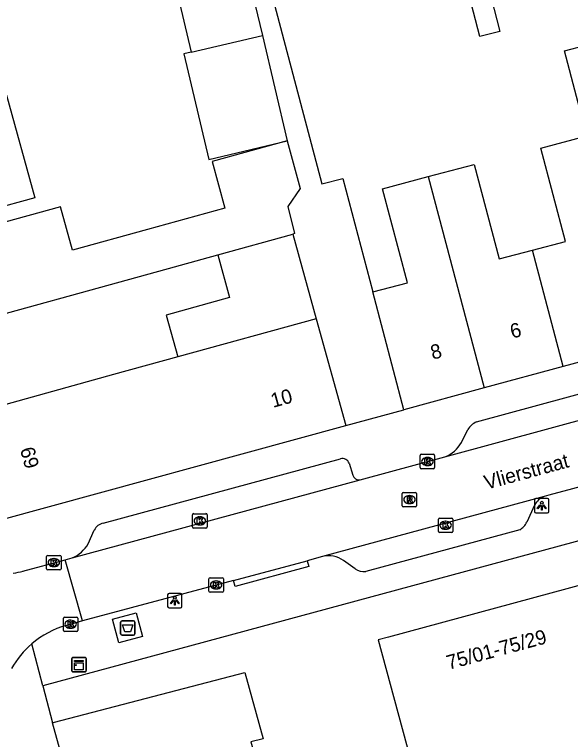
# Model space of a CAD drawing. Extents: x 159265 to 160143, y 383413 to 384319.
# Drawn here: x 159733 to 159771.7, y 383789.8 to 383840.1 of the extents above; entities that cross this region are included whole.
import ezdxf

# ---------------------------------------------------------------- set-up
doc = ezdxf.new("R2010")
doc.units = 0
for name, color, linetype in [('IMGEO_Afval_apart_plaats', 7, 'Continuous'), ('IMGEO_Kast', 7, 'Continuous'), ('IMGEO_Kolk', 7, 'Continuous'), ('IMGEO_Lichtpunt', 7, 'Continuous'), ('IMGEO_Openbare_ruimte_label', 7, 'Continuous'), ('IMGEO_Pand', 7, 'Continuous'), ('IMGEO_Pand_nummerreeks', 7, 'Continuous'), ('IMGEO_Rijbaan_lokaal_open', 7, 'Continuous'), ('IMGEO_Rioolput', 7, 'Continuous'), ('IMGEO_Voetpad_gesloten', 7, 'Continuous'), ('IMGEO_Voetpad_open', 7, 'Continuous')]:
    doc.layers.add(name, color=color, linetype=linetype)

msp = doc.modelspace()

# ---------------------------------------------------------------- linework, layer by layer
at = {"layer": 'IMGEO_Afval_apart_plaats'}
for p, q in [((159740.516, 383797.996), (159741.306, 383797.996)), ((159741.306, 383797.996), (159740.516, 383797.996)), ((159740.416, 383797.096), (159740.416, 383797.896)), ((159740.416, 383797.896), (159740.416, 383797.096)), ((159741.406, 383797.896), (159741.406, 383797.096)), ((159741.406, 383797.096), (159741.406, 383797.896)), ((159741.306, 383796.996), (159740.516, 383796.996)), ((159740.516, 383796.996), (159741.306, 383796.996))]:
    msp.add_line(p, q, dxfattribs=at)
msp.add_lwpolyline([(159740.559, 383797.71), (159741.263, 383797.71), (159741.114, 383797.24), (159740.708, 383797.24), (159740.559, 383797.71)], dxfattribs=at)
for centre, start, end in [((159740.516, 383797.896), 90, 180), ((159740.516, 383797.896), 90, 180), ((159741.306, 383797.896), 0, 90), ((159741.306, 383797.896), 360, 90), ((159740.516, 383797.096), 180, 270), ((159740.516, 383797.096), 180, 270), ((159741.306, 383797.096), 270, 0), ((159741.306, 383797.096), 270, 0)]:
    msp.add_arc(centre, 0.1, start, end, dxfattribs=at)
at = {"layer": 'IMGEO_Kast'}
for p, q in [((159737.025, 383794.533), (159737.025, 383795.374)), ((159737.025, 383795.374), (159737.025, 383794.533)), ((159737.1, 383795.458), (159737.941, 383795.458)), ((159737.941, 383795.458), (159737.1, 383795.458)), ((159738.025, 383795.383), (159738.025, 383794.542)), ((159738.025, 383794.542), (159738.025, 383795.383)), ((159737.95, 383794.458), (159737.109, 383794.458)), ((159737.109, 383794.458), (159737.95, 383794.458))]:
    msp.add_line(p, q, dxfattribs=at)
for points in [[(159737.22, 383795.248), (159737.82, 383795.248), (159737.82, 383795.163), (159737.22, 383795.163), (159737.22, 383795.248)], [(159737.22, 383795.073), (159737.82, 383795.073), (159737.82, 383794.584), (159737.22, 383794.584), (159737.22, 383795.073)]]:
    msp.add_lwpolyline(points, dxfattribs=at)
msp.add_circle((159737.304, 383794.922), 0.0377, dxfattribs=at)
for centre, start, end in [((159737.103, 383795.38), 92.4484, 184.2845), ((159737.103, 383795.38), 92.4484, 184.2845), ((159737.947, 383795.38), 2.4484, 94.2845), ((159737.947, 383795.38), 2.4484, 94.2845), ((159737.103, 383794.536), 182.4484, 274.2845), ((159737.103, 383794.536), 182.4484, 274.2845), ((159737.947, 383794.536), 272.4484, 4.2845), ((159737.947, 383794.536), 272.4484, 4.2845)]:
    msp.add_arc(centre, 0.0779, start, end, dxfattribs=at)
at = {"layer": 'IMGEO_Kolk'}
for p, q in [((159761.302, 383809.572), (159762.154, 383809.572)), ((159761.227, 383808.646), (159761.227, 383809.498)), ((159761.715, 383809.352), (159761.74, 383809.352)), ((159762.228, 383809.498), (159762.228, 383808.646)), ((159762.154, 383808.572), (159761.302, 383808.572)), ((159761.738, 383808.792), (159761.713, 383808.792)), ((159745.418, 383804.521), (159745.418, 383805.373)), ((159745.493, 383805.447), (159746.345, 383805.447)), ((159745.906, 383805.227), (159745.931, 383805.227)), ((159746.419, 383805.373), (159746.419, 383804.521)), ((159762.489, 383804.215), (159762.489, 383805.067)), ((159762.564, 383805.141), (159763.416, 383805.141)), ((159763.49, 383805.067), (159763.49, 383804.215)), ((159745.929, 383804.667), (159745.904, 383804.667)), ((159762.977, 383804.921), (159763.002, 383804.921)), ((159746.345, 383804.447), (159745.493, 383804.447)), ((159763.416, 383804.141), (159762.564, 383804.141)), ((159763, 383804.361), (159762.975, 383804.361)), ((159735.354, 383802.546), (159736.206, 383802.546)), ((159735.279, 383801.62), (159735.279, 383802.472)), ((159735.767, 383802.326), (159735.792, 383802.326)), ((159736.28, 383802.472), (159736.28, 383801.62)), ((159736.206, 383801.546), (159735.354, 383801.546)), ((159735.79, 383801.766), (159735.765, 383801.766)), ((159746.551, 383800.068), (159746.551, 383800.92)), ((159746.626, 383800.994), (159747.478, 383800.994)), ((159747.039, 383800.774), (159747.064, 383800.774)), ((159747.552, 383800.92), (159747.552, 383800.068)), ((159747.062, 383800.214), (159747.037, 383800.214)), ((159747.478, 383799.994), (159746.626, 383799.994)), ((159736.443, 383797.338), (159736.443, 383798.19)), ((159736.518, 383798.264), (159737.37, 383798.264)), ((159736.931, 383798.044), (159736.956, 383798.044)), ((159737.444, 383798.19), (159737.444, 383797.338)), ((159736.954, 383797.484), (159736.929, 383797.484)), ((159737.37, 383797.264), (159736.518, 383797.264))]:
    msp.add_line(p, q, dxfattribs=at)
for points in [[(159761.302, 383809.572), (159762.154, 383809.572)], [(159761.227, 383808.646), (159761.227, 383809.498)], [(159761.548, 383809.272), (159761.671, 383809.272), (159761.671, 383809.121), (159761.801, 383809.272), (159761.965, 383809.272), (159761.819, 383809.121), (159761.972, 383808.872), (159761.82, 383808.872), (159761.735, 383809.036), (159761.671, 383808.969), (159761.671, 383808.872), (159761.548, 383808.872), (159761.548, 383809.272)], [(159762.228, 383809.498), (159762.228, 383808.646)], [(159762.154, 383808.572), (159761.302, 383808.572)], [(159745.418, 383804.521), (159745.418, 383805.373)], [(159745.493, 383805.447), (159746.345, 383805.447)], [(159745.739, 383805.147), (159745.862, 383805.147), (159745.862, 383804.996), (159745.992, 383805.147), (159746.156, 383805.147), (159746.01, 383804.996), (159746.163, 383804.747), (159746.011, 383804.747), (159745.926, 383804.911), (159745.862, 383804.844), (159745.862, 383804.747), (159745.739, 383804.747), (159745.739, 383805.147)], [(159746.419, 383805.373), (159746.419, 383804.521)], [(159762.489, 383804.215), (159762.489, 383805.067)], [(159762.564, 383805.141), (159763.416, 383805.141)], [(159763.49, 383805.067), (159763.49, 383804.215)], [(159762.81, 383804.841), (159762.933, 383804.841), (159762.933, 383804.69), (159763.063, 383804.841), (159763.227, 383804.841), (159763.081, 383804.69), (159763.234, 383804.441), (159763.082, 383804.441), (159762.997, 383804.605), (159762.933, 383804.538), (159762.933, 383804.441), (159762.81, 383804.441), (159762.81, 383804.841)], [(159746.345, 383804.447), (159745.493, 383804.447)], [(159763.416, 383804.141), (159762.564, 383804.141)], [(159735.354, 383802.546), (159736.206, 383802.546)], [(159735.279, 383801.62), (159735.279, 383802.472)], [(159735.6, 383802.246), (159735.723, 383802.246), (159735.723, 383802.095), (159735.853, 383802.246), (159736.017, 383802.246), (159735.871, 383802.095), (159736.024, 383801.846), (159735.872, 383801.846), (159735.787, 383802.01), (159735.723, 383801.943), (159735.723, 383801.846), (159735.6, 383801.846), (159735.6, 383802.246)], [(159736.28, 383802.472), (159736.28, 383801.62)], [(159736.206, 383801.546), (159735.354, 383801.546)], [(159746.551, 383800.068), (159746.551, 383800.92)], [(159746.626, 383800.994), (159747.478, 383800.994)], [(159746.872, 383800.694), (159746.995, 383800.694), (159746.995, 383800.543), (159747.125, 383800.694), (159747.289, 383800.694), (159747.143, 383800.543), (159747.296, 383800.294), (159747.144, 383800.294), (159747.059, 383800.458), (159746.995, 383800.391), (159746.995, 383800.294), (159746.872, 383800.294), (159746.872, 383800.694)], [(159747.552, 383800.92), (159747.552, 383800.068)], [(159747.478, 383799.994), (159746.626, 383799.994)], [(159736.443, 383797.338), (159736.443, 383798.19)], [(159736.518, 383798.264), (159737.37, 383798.264)], [(159737.444, 383798.19), (159737.444, 383797.338)], [(159736.764, 383797.964), (159736.887, 383797.964), (159736.887, 383797.813), (159737.017, 383797.964), (159737.181, 383797.964), (159737.035, 383797.813), (159737.188, 383797.564), (159737.036, 383797.564), (159736.951, 383797.728), (159736.887, 383797.661), (159736.887, 383797.564), (159736.764, 383797.564), (159736.764, 383797.964)], [(159737.37, 383797.264), (159736.518, 383797.264)]]:
    msp.add_lwpolyline(points, dxfattribs=at)
for centre, start, end in [((159761.304, 383809.496), 91.552, 178.448), ((159761.304, 383809.496), 91.552, 178.448), ((159762.152, 383809.496), 1.552, 88.448), ((159762.152, 383809.496), 1.552, 88.448), ((159761.304, 383808.648), 181.552, 268.448), ((159761.304, 383808.648), 181.552, 268.448), ((159762.152, 383808.648), 271.552, 358.448), ((159762.152, 383808.648), 271.552, 358.448), ((159745.495, 383805.371), 91.552, 178.448), ((159745.495, 383805.371), 91.552, 178.448), ((159746.343, 383805.371), 1.552, 88.448), ((159746.343, 383805.371), 1.552, 88.448), ((159762.566, 383805.065), 91.552, 178.448), ((159762.566, 383805.065), 91.552, 178.448), ((159763.414, 383805.065), 1.552, 88.448), ((159763.414, 383805.065), 1.552, 88.448), ((159745.495, 383804.523), 181.552, 268.448), ((159745.495, 383804.523), 181.552, 268.448), ((159746.343, 383804.523), 271.552, 358.448), ((159746.343, 383804.523), 271.552, 358.448), ((159762.566, 383804.217), 181.552, 268.448), ((159762.566, 383804.217), 181.552, 268.448), ((159763.414, 383804.217), 271.552, 358.448), ((159763.414, 383804.217), 271.552, 358.448), ((159735.356, 383802.47), 91.552, 178.448), ((159735.356, 383802.47), 91.552, 178.448), ((159736.204, 383802.47), 1.552, 88.448), ((159736.204, 383802.47), 1.552, 88.448), ((159735.356, 383801.622), 181.552, 268.448), ((159735.356, 383801.622), 181.552, 268.448), ((159736.204, 383801.622), 271.552, 358.448), ((159736.204, 383801.622), 271.552, 358.448), ((159746.628, 383800.918), 91.552, 178.448), ((159746.628, 383800.918), 91.552, 178.448), ((159747.476, 383800.918), 1.552, 88.448), ((159747.476, 383800.918), 1.552, 88.448), ((159746.628, 383800.07), 181.552, 268.448), ((159746.628, 383800.07), 181.552, 268.448), ((159747.476, 383800.07), 271.552, 358.448), ((159747.476, 383800.07), 271.552, 358.448), ((159736.52, 383798.188), 91.552, 178.448), ((159736.52, 383798.188), 91.552, 178.448), ((159737.368, 383798.188), 1.552, 88.448), ((159737.368, 383798.188), 1.552, 88.448), ((159736.52, 383797.34), 181.552, 268.448), ((159736.52, 383797.34), 181.552, 268.448), ((159737.368, 383797.34), 271.552, 358.448), ((159737.368, 383797.34), 271.552, 358.448)]:
    msp.add_arc(centre, 0.0765, start, end, dxfattribs=at)
for centre, major_axis, ratio, start_param, end_param in [((159761.714, 383809.072), (-0.387, 0.002), 0.722429, 4.712389, 7.853982), ((159761.739, 383809.072), (-0.39, 0.002), 0.717154, 1.570796, 4.712389), ((159745.905, 383804.947), (-0.387, 0.002), 0.722429, 4.712389, 7.853982), ((159745.93, 383804.947), (-0.39, 0.002), 0.717154, 1.570796, 4.712389), ((159762.976, 383804.641), (-0.387, 0.002), 0.722429, 4.712389, 7.853982), ((159763.001, 383804.641), (-0.39, 0.002), 0.717154, 1.570796, 4.712389), ((159735.766, 383802.046), (-0.387, 0.002), 0.722429, 4.712389, 7.853982), ((159735.791, 383802.046), (-0.39, 0.002), 0.717154, 1.570796, 4.712389), ((159747.038, 383800.494), (-0.387, 0.002), 0.722429, 4.712389, 7.853982), ((159747.063, 383800.494), (-0.39, 0.002), 0.717154, 1.570796, 4.712389), ((159736.93, 383797.764), (-0.387, 0.002), 0.722429, 4.712389, 7.853982), ((159736.955, 383797.764), (-0.39, 0.002), 0.717154, 1.570796, 4.712389)]:
    msp.add_ellipse(centre, major_axis=major_axis, ratio=ratio, start_param=start_param, end_param=end_param, dxfattribs=at)
at = {"layer": 'IMGEO_Lichtpunt'}
for p, q in [((159769.171, 383806.408), (159769.171, 383805.601)), ((159769.171, 383806.408), (159769.171, 383805.601)), ((159770.073, 383806.503), (159769.265, 383806.503)), ((159770.073, 383806.503), (159769.265, 383806.503)), ((159770.167, 383805.601), (159770.167, 383806.408)), ((159770.167, 383805.601), (159770.167, 383806.408)), ((159769.265, 383805.507), (159770.073, 383805.507)), ((159769.265, 383805.507), (159770.073, 383805.507)), ((159743.684, 383799.799), (159743.684, 383798.992)), ((159743.684, 383799.799), (159743.684, 383798.992)), ((159744.586, 383799.894), (159743.778, 383799.894)), ((159744.586, 383799.894), (159743.778, 383799.894)), ((159744.68, 383798.992), (159744.68, 383799.799)), ((159744.68, 383798.992), (159744.68, 383799.799)), ((159743.778, 383798.898), (159744.586, 383798.898)), ((159743.778, 383798.898), (159744.586, 383798.898))]:
    msp.add_line(p, q, dxfattribs=at)
for points in [[(159769.545, 383806.072), (159769.584, 383806.044), (159769.396, 383805.782), (159769.358, 383805.809), (159769.545, 383806.072)], [(159769.757, 383806.044), (159769.795, 383806.071), (159769.982, 383805.809), (159769.943, 383805.781), (159769.757, 383806.044)], [(159769.647, 383806.024), (159769.694, 383806.024), (159769.694, 383805.702), (159769.647, 383805.702), (159769.647, 383806.024)], [(159744.058, 383799.463), (159744.097, 383799.435), (159743.909, 383799.173), (159743.871, 383799.2), (159744.058, 383799.463)], [(159744.16, 383799.415), (159744.207, 383799.415), (159744.207, 383799.093), (159744.16, 383799.093), (159744.16, 383799.415)], [(159744.27, 383799.435), (159744.308, 383799.462), (159744.495, 383799.2), (159744.456, 383799.172), (159744.27, 383799.435)]]:
    msp.add_lwpolyline(points, dxfattribs=at)
for centre in [(159769.67, 383806.206), (159744.183, 383799.597)]:
    msp.add_circle(centre, 0.0994, dxfattribs=at)
for centre, start, end in [((159769.265, 383806.408), 90, 180), ((159769.265, 383806.408), 90, 180), ((159770.073, 383806.408), 0, 90), ((159770.073, 383806.408), 0, 90), ((159769.265, 383805.601), 180, 270), ((159769.265, 383805.601), 180, 270), ((159770.073, 383805.601), 270, 0), ((159770.073, 383805.601), 270, 360), ((159743.778, 383799.799), 90, 180), ((159743.778, 383799.799), 90, 180), ((159744.586, 383799.799), 0, 90), ((159744.586, 383799.799), 0, 90), ((159743.778, 383798.992), 180, 270), ((159743.778, 383798.992), 180, 270), ((159744.586, 383798.992), 270, 0), ((159744.586, 383798.992), 270, 360)]:
    msp.add_arc(centre, 0.0946, start, end, dxfattribs=at)
at = {"layer": 'IMGEO_Pand'}
for points in [[(159765.365, 383838.607), (159760.169, 383858.676), (159762.609, 383859.308), (159764.88, 383850.534), (159764.265, 383850.374), (159766.187, 383842.952), (159765.757, 383842.841), (159766.76, 383838.969), (159765.365, 383838.607)], [(159748.488, 383846.071), (159750.262, 383838.688)], [(159741.439, 383844.377), (159741.854, 383842.624), (159743.998, 383843.131), (159745.327, 383837.519)], [(159745.327, 383837.519), (159750.262, 383838.688)], [(159750.262, 383838.688), (159751.996, 383831.365)], [(159772.809, 383831.702), (159771.253, 383837.61), (159774.075, 383838.359), (159775.641, 383832.453)], [(159745.327, 383837.519), (159744.807, 383837.396), (159746.541, 383830.073), (159751.996, 383831.365)], [(159732.499, 383834.542), (159734.47, 383827.405), (159731.396, 383826.556), (159726.576, 383825.224)], [(159751.997, 383831.361), (159746.771, 383829.916), (159747.666, 383826.678), (159742.275, 383825.189), (159737.08, 383823.754), (159736.244, 383826.781), (159731.687, 383825.522), (159726.867, 383824.191)], [(159751.997, 383831.361), (159752.9, 383828.036), (159752.041, 383826.793), (159752.504, 383824.91), (159752.377, 383824.875)], [(159769.021, 383823.759), (159771.32, 383824.37), (159769.601, 383830.851), (159772.809, 383831.702)], [(159761.79, 383828.876), (159764.977, 383829.722), (159766.721, 383823.149), (159769.021, 383823.759)], [(159757.927, 383820.856), (159760.336, 383821.494), (159758.602, 383828.03), (159761.79, 383828.876)], [(159761.79, 383828.876), (159765.66, 383814.182)], [(159747.164, 383823.434), (159752.377, 383824.875)], [(159771.151, 383815.672), (159769.021, 383823.759)], [(159728.446, 383818.261), (159743.073, 383822.303), (159747.164, 383823.434)], [(159747.164, 383823.434), (159747.985, 383820.462), (159743.579, 383819.246), (159744.381, 383816.342)], [(159760.083, 383812.67), (159757.927, 383820.856)], [(159754.001, 383818.999), (159744.381, 383816.342)], [(159754.001, 383818.999), (159756.052, 383811.573)], [(159776.639, 383817.16), (159771.151, 383815.672)], [(159744.381, 383816.342), (159739.926, 383815.112), (159730.019, 383812.354)], [(159771.151, 383815.672), (159765.66, 383814.182)], [(159765.66, 383814.182), (159760.083, 383812.67)], [(159731.977, 383805.001), (159756.052, 383811.573)], [(159777.726, 383801.942), (159759.022, 383796.872), (159758.307, 383796.678), (159761.098, 383786.327), (159761.798, 383783.735), (159761.935, 383783.772), (159780.936, 383788.912), (159781.108, 383788.959)], [(159735.682, 383790.908), (159735.831, 383790.947), (159749.034, 383794.406), (159750.32, 383789.806), (159749.462, 383789.593), (159751.09, 383783.782)], [(159738.828, 383780.259), (159738.646, 383780.223), (159735.682, 383790.908)]]:
    msp.add_lwpolyline(points, dxfattribs=at)
at = {"layer": 'IMGEO_Rijbaan_lokaal_open'}
for points in [[(159762.932, 383809.399), (159777.31, 383813.318)], [(159757.045, 383807.806), (159762.932, 383809.399)], [(159775.1, 383808.06), (159770.158, 383806.723), (159769.839, 383806.637)], [(159737.05, 383802.372), (159757.045, 383807.806)], [(159769.839, 383806.637), (159763.42, 383804.901)], [(159763.42, 383804.901), (159754.435, 383802.471)], [(159733.637, 383801.449), (159736.568, 383802.249)], [(159736.568, 383802.249), (159737.05, 383802.372)], [(159737.771, 383797.988), (159736.568, 383802.249)], [(159748.262, 383800.807), (159753.374, 383802.176)], [(159754.435, 383802.471), (159753.374, 383802.176)], [(159748.262, 383800.807), (159737.771, 383797.988)], [(159737.771, 383797.988), (159736.65, 383797.685)]]:
    msp.add_lwpolyline(points, dxfattribs=at)
for centre, radius, start, end in [((159732.474, 383805.833), 4.536, 276.1039, 284.861), ((159738.365, 383791.587), 6.335, 105.7077, 130.5953), ((159738.372, 383791.588), 6.339, 130.6508, 150.8031)]:
    msp.add_arc(centre, radius, start, end, dxfattribs=at)
at = {"layer": 'IMGEO_Rioolput'}
for p, q in [((159759.978, 383806.001), (159759.978, 383806.853)), ((159760.053, 383806.927), (159760.905, 383806.927)), ((159760.466, 383806.707), (159760.491, 383806.707)), ((159760.979, 383806.853), (159760.979, 383806.001)), ((159760.489, 383806.147), (159760.464, 383806.147)), ((159760.905, 383805.927), (159760.053, 383805.927))]:
    msp.add_line(p, q, dxfattribs=at)
for points in [[(159759.978, 383806.001), (159759.978, 383806.853)], [(159760.053, 383806.927), (159760.905, 383806.927)], [(159760.567, 383806.625), (159760.315, 383806.627), (159760.315, 383806.227)], [(159760.493, 383806.546), (159760.439, 383806.546), (159760.439, 383806.465)], [(159760.979, 383806.853), (159760.979, 383806.001)], [(159760.315, 383806.227), (159760.439, 383806.227), (159760.439, 383806.389), (159760.45, 383806.389)], [(159760.439, 383806.465), (159760.491, 383806.465)], [(159760.497, 383806.36), (159760.568, 383806.227), (159760.708, 383806.227), (159760.643, 383806.353)], [(159760.905, 383805.927), (159760.053, 383805.927)]]:
    msp.add_lwpolyline(points, dxfattribs=at)
for centre, radius, start, end in [((159760.055, 383806.851), 0.0765, 91.552, 178.448), ((159760.055, 383806.851), 0.0765, 91.552, 178.448), ((159760.499, 383806.45), 0.0964, 77.0061, 93.1865), ((159760.566, 383806.515), 0.109, 350.3612, 89.416), ((159760.903, 383806.851), 0.0765, 1.552, 88.448), ((159760.903, 383806.851), 0.0765, 1.552, 88.448), ((159760.449, 383806.336), 0.0533, 26.0293, 88.6989), ((159760.475, 383806.654), 0.19, 274.7715, 282.9687), ((159760.513, 383806.507), 0.0378, 276.6634, 79.6772), ((159760.564, 383806.515), 0.112, 277.5842, 350.9817), ((159760.548, 383806.3), 0.108, 29.5134, 73.7905), ((159760.055, 383806.003), 0.0765, 181.552, 268.448), ((159760.055, 383806.003), 0.0765, 181.552, 268.448), ((159760.903, 383806.003), 0.0765, 271.552, 358.448), ((159760.903, 383806.003), 0.0765, 271.552, 358.448)]:
    msp.add_arc(centre, radius, start, end, dxfattribs=at)
for centre, major_axis, ratio, start_param, end_param in [((159760.465, 383806.427), (-0.387, 0.002), 0.722429, 4.712389, 7.853982), ((159760.49, 383806.427), (-0.39, 0.002), 0.717154, 1.570796, 4.712389)]:
    msp.add_ellipse(centre, major_axis=major_axis, ratio=ratio, start_param=start_param, end_param=end_param, dxfattribs=at)
at = {"layer": 'IMGEO_Voetpad_gesloten'}
msp.add_lwpolyline([(159741.94, 383796.907), (159740.299, 383796.464), (159739.855, 383798.105), (159741.497, 383798.549), (159741.94, 383796.907)], dxfattribs=at)
at = {"layer": 'IMGEO_Voetpad_open'}
for points in [[(159767.243, 383860.627), (159767.004, 383860.67), (159746.562, 383858.112), (159750.904, 383841.626), (159754.397, 383828.364), (159755.849, 383828.746), (159757.927, 383820.856)], [(159751.996, 383831.365), (159751.997, 383831.361)], [(159752.377, 383824.875), (159754.001, 383818.999)], [(159765.127, 383811.826), (159775.796, 383814.716)], [(159756.052, 383811.573), (159760.083, 383812.67)], [(159764.09, 383810.39), (159764.53, 383811.293)], [(159739.201, 383804.798), (159755.695, 383809.256)], [(159756.292, 383808.948), (159756.539, 383808.134)], [(159769.17, 383806.044), (159768.63, 383804.866)], [(159776.518, 383804.726), (159735.007, 383793.487)], [(159738.161, 383803.36), (159738.589, 383804.304)], [(159768.136, 383804.329), (159757.439, 383801.428)], [(159753.374, 383802.176), (159753.488, 383801.767), (159748.365, 383800.381), (159748.262, 383800.807)], [(159756.711, 383801.617), (159755.9, 383802.187)], [(159735.007, 383793.487), (159734.243, 383796.397)], [(159735.007, 383793.487), (159735.682, 383790.908)]]:
    msp.add_lwpolyline(points, dxfattribs=at)
for centre, radius, start, end in [((159765.763, 383810.513), 1.459, 115.8444, 147.6724), ((159762.142, 383811.494), 2.239, 290.6573, 330.4556), ((159755.829, 383808.783), 0.492, 19.6225, 105.7979), ((159756.965, 383808.237), 0.438, 193.607, 280.4887), ((159770.313, 383805.428), 1.299, 111.4211, 151.6863), ((159739.432, 383803.885), 0.942, 104.2239, 153.5963), ((159767.586, 383805.331), 1.143, 298.7704, 336.0061), ((159736.236, 383804.406), 2.191, 291.8126, 331.4801), ((159754.86, 383800.744), 1.779, 54.2284, 103.8294), ((159757.317, 383802.455), 1.034, 234.1151, 276.7778)]:
    msp.add_arc(centre, radius, start, end, dxfattribs=at)

# ---------------------------------------------------------------- texts
at = {"layer": 'IMGEO_Openbare_ruimte_label'}
msp.add_text('Vlierstraat', height=1, rotation=15.2451, dxfattribs=at).set_placement((159765.824, 383807.108))
at = {"layer": 'IMGEO_Pand_nummerreeks'}
for s, rotation, p in [('6', 14.8581, (159767.62, 383817.61)), ('8', 14.8581, (159762.092, 383816.143)), ('10', 15.3495, (159751.001, 383812.8)), ('69', 285.4353, (159733.421, 383809.925)), ('75/01-75/29', 15.1662, (159763.203, 383794.592))]:
    msp.add_text(s, height=1, rotation=rotation, dxfattribs=at).set_placement(p)

doc.saveas('drawing.dxf')
